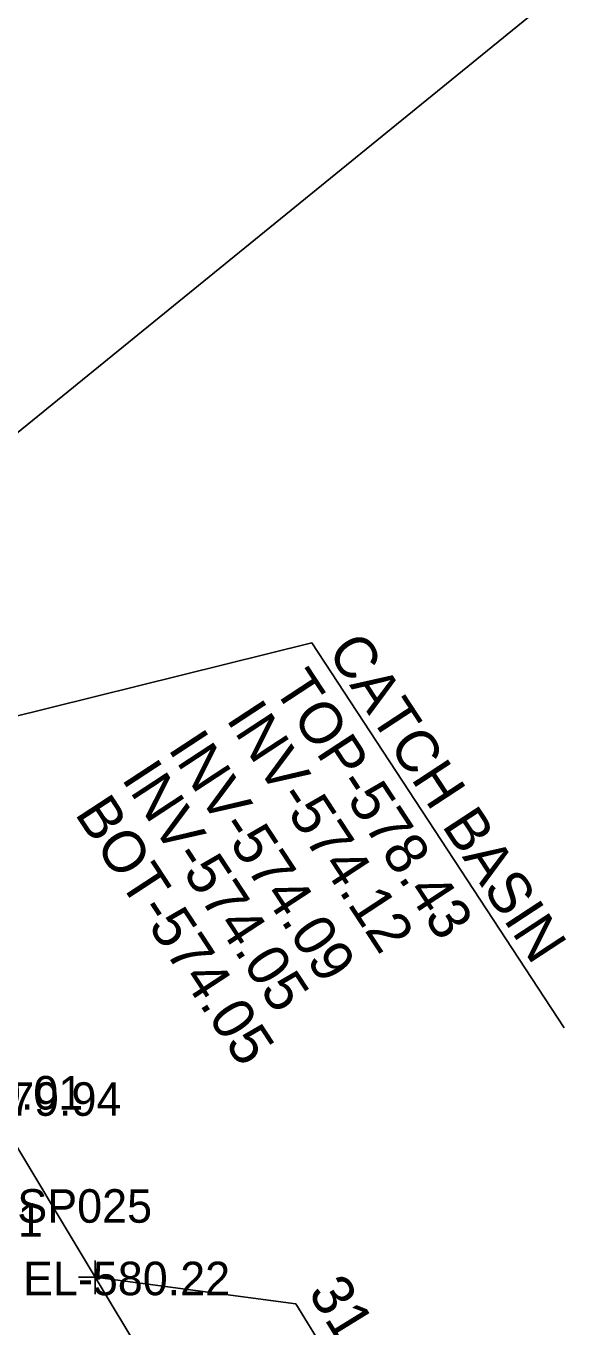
# Model space of a CAD drawing. Extents: x 1729869 to 1735532, y 648588 to 653771.
# Drawn here: x 1731627.9 to 1731692.1, y 651592.9 to 651748 of the extents above; entities that cross this region are included whole.
import ezdxf

# ---------------------------------------------------------------- set-up
doc = ezdxf.new("R2010")
doc.units = 0
for name, color, linetype in [('SURVEY - DRAINAGE - Area Shapes Text', 7, 'Continuous'), ('SURVEY - DRAINAGE - Storm Sewer Text', 7, 'Continuous'), ('SURVEY - DTM - Breaklines - Points - Elevations', 7, 'Continuous'), ('SURVEY - DTM - Breaklines - Points - Numbers', 7, 'Continuous'), ('SURVEY - MISCELLANEOUS - Bottom of MH and CB', 7, 'Continuous'), ('SURVEY - PROPERTY - ROW Lines', 7, 'Continuous'), ('SURVEY - PROPERTY - ROW Lines - Points - Locators', 7, 'Continuous'), ('SURVEY - PROPERTY - ROW Lines - Points - Numbers', 7, 'Continuous'), ('SURVEY - PROPERTY - Station and Offset Flags', 7, 'Continuous')]:
    doc.layers.add(name, color=color, linetype=linetype)

msp = doc.modelspace()

# ---------------------------------------------------------------- linework, layer by layer
at = {"layer": 'SURVEY - DRAINAGE - Area Shapes Text'}
msp.add_line((1731775.19, 651820.24), (1731567.09, 651650.92), dxfattribs=at)
at = {"layer": 'SURVEY - DRAINAGE - Storm Sewer Text'}
msp.add_lwpolyline([(1731692.02, 651628.54), (1731661.95, 651674.44), (1731578.94, 651653.84)], dxfattribs=at)
at = {"layer": 'SURVEY - PROPERTY - ROW Lines'}
for p, q in [((1731552.86, 651737.44), (1731636.11, 651598.79)), ((1731636.11, 651598.79), (1731760.63, 651392.64))]:
    msp.add_line(p, q, dxfattribs=at)
at = {"layer": 'SURVEY - PROPERTY - ROW Lines - Points - Locators'}
for p, q in [((1731636.11, 651600.79), (1731636.11, 651596.79)), ((1731638.11, 651598.79), (1731634.11, 651598.79))]:
    msp.add_line(p, q, dxfattribs=at)
at = {"layer": 'SURVEY - PROPERTY - Station and Offset Flags'}
msp.add_line((1731679.94, 651563.38), (1731660.03, 651595.62), dxfattribs=at)
msp.add_lwpolyline([(1731660.03, 651595.62), (1731636.11, 651598.79)], dxfattribs=at)

# ---------------------------------------------------------------- texts
at = {"layer": 'SURVEY - DRAINAGE - Storm Sewer Text'}
for s, p in [('CATCH BASIN', (1731663.7, 651673.47)), ('TOP-578.43', (1731657.27, 651669.11)), ('INV-574.12', (1731651.63, 651665.36)), ('INV-574.09', (1731644.7, 651661.83)), ('INV-574.05', (1731639.16, 651658.27))]:
    msp.add_text(s, height=5, rotation=303.2644, dxfattribs=at).set_placement(p)
at = {"layer": 'SURVEY - DTM - Breaklines - Points - Elevations'}
for s, p in [('EL-580.01', (1731610, 651618.79)), ('EL-579.94', (1731614.56, 651618.04)), ('EL-580.22', (1731627.51, 651596.64))]:
    msp.add_text(s, height=4, dxfattribs=at).set_placement(p)
at = {"layer": 'SURVEY - DTM - Breaklines - Points - Numbers'}
msp.add_text('S15031', height=4, dxfattribs=at).set_placement((1731611.42, 651603.64))
at = {"layer": 'SURVEY - MISCELLANEOUS - Bottom of MH and CB'}
msp.add_text('BOT-574.05', height=5, rotation=303.2207, dxfattribs=at).set_placement((1731633.6, 651654.08))
at = {"layer": 'SURVEY - PROPERTY - ROW Lines - Points - Numbers'}
msp.add_text('SP025', height=4, dxfattribs=at).set_placement((1731626.83, 651605.29))
at = {"layer": 'SURVEY - PROPERTY - Station and Offset Flags'}
msp.add_text('31+90.39', height=5, rotation=301.7006, dxfattribs=at).set_placement((1731661.4, 651596.98))

doc.saveas('drawing.dxf')
